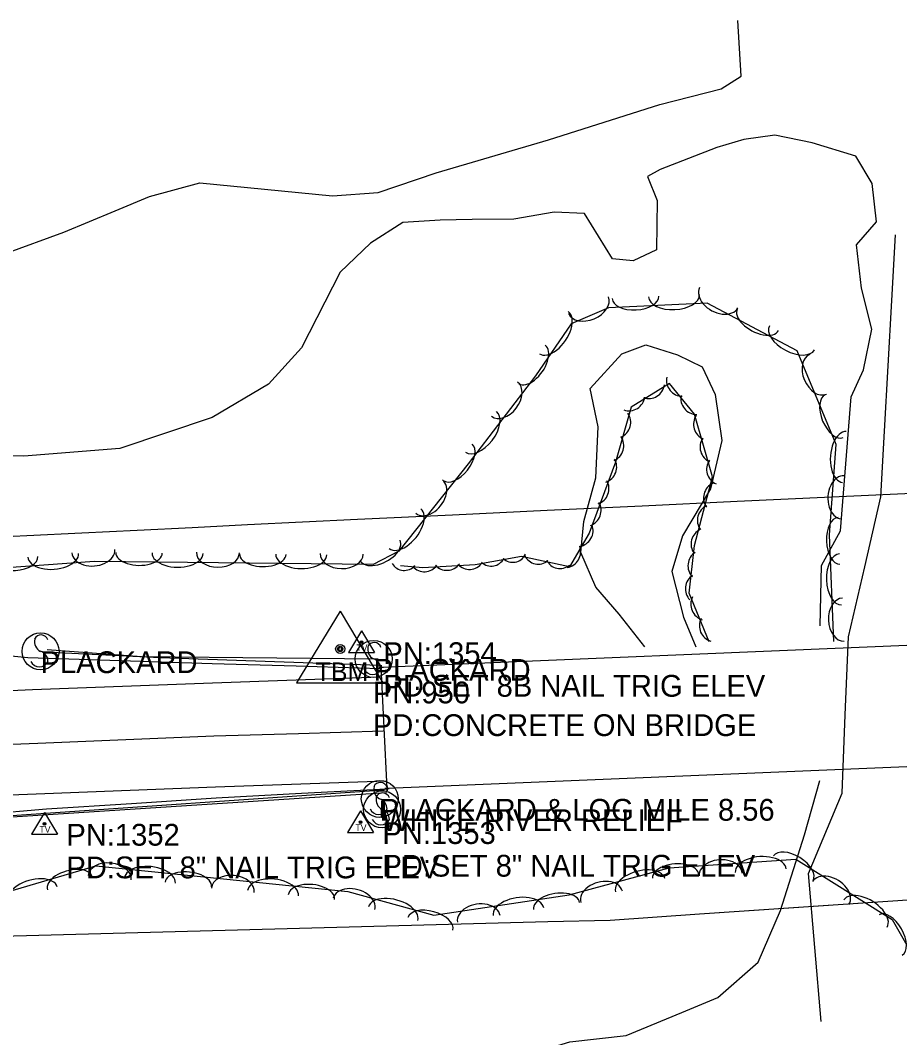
# Model space of a CAD drawing. Extents: x 1441650 to 1491889, y 345904 to 358319.
# Drawn here: x 1484999.3 to 1485201.2, y 346141.4 to 346374.9 of the extents above; entities that cross this region are included whole.
import ezdxf

# ---------------------------------------------------------------- set-up
doc = ezdxf.new("R2010")
doc.units = 0
for name, color, linetype in [('S_BRIDGE', 7, 'Continuous'), ('S_DITCHLINE', 7, 'Continuous'), ('S_EDGE_PAVEMENT', 7, 'Continuous'), ('S_GUARDRAIL', 7, 'Continuous'), ('S_MSC_PT_SYM', 7, 'Continuous'), ('S_PAVEMENT_CROWN', 7, 'Continuous'), ('S_PRIMARY_CTL', 7, 'Continuous'), ('S_PRIMARY_CTL_ANNOT', 7, 'Continuous'), ('S_RDW_PT_SYM', 7, 'Continuous'), ('S_SECONDARY_CTL', 7, 'Continuous'), ('S_SECONDARY_CTL_ANNOT', 7, 'Continuous'), ('S_SHOULDER', 7, 'Continuous'), ('S_SIGN', 7, 'Continuous'), ('S_SIGN_ANNOT', 7, 'Continuous'), ('S_STR_PT_SYM', 7, 'Continuous'), ('S_STREAM', 7, 'Continuous'), ('S_TREE', 7, 'Continuous')]:
    doc.layers.add(name, color=color, linetype=linetype)

msp = doc.modelspace()

# ---------------------------------------------------------------- linework, layer by layer
at = {"layer": 'S_BRIDGE'}
for p, q in [((1485082.16, 346226.4), (1485354.67, 346237.85)), ((1485083.51, 346198.53), (1485082.16, 346226.4)), ((1485355.95, 346209.92), (1485083.51, 346198.53))]:
    msp.add_line(p, q, dxfattribs=at)
at = {"layer": 'S_DITCHLINE'}
msp.add_lwpolyline([(1485183.19, 346145.08), (1485181.72, 346162.05), (1485180.25, 346179.02), (1485188.01, 346197.49), (1485188.74, 346215.45), (1485189.47, 346233.41), (1485193.19, 346249.49), (1485196.91, 346265.57), (1485197.75, 346280.59), (1485198.58, 346295.62), (1485199.42, 346310.64), (1485200.26, 346325.67)], dxfattribs=at)
at = {"layer": 'S_EDGE_PAVEMENT'}
for points in [[(1484895.41, 346216.71), (1484908.53, 346217.27), (1484921.65, 346217.82), (1484934.77, 346218.37), (1484947.89, 346218.93), (1484961.44, 346219.51), (1484975, 346220.1), (1484988.55, 346220.69), (1485002.1, 346221.27), (1485022.75, 346222.06), (1485043.39, 346222.85), (1485062.66, 346223.53), (1485081.94, 346224.2)], [(1484893.55, 346192.82), (1484907.27, 346193.38), (1484921, 346193.95), (1484934.73, 346194.51), (1484948.46, 346195.07), (1484962.58, 346195.67), (1484976.7, 346196.26), (1484990.83, 346196.85), (1485004.95, 346197.44), (1485024.53, 346198.21), (1485044.11, 346198.97), (1485063.7, 346199.66), (1485083.28, 346200.35)]]:
    msp.add_lwpolyline(points, dxfattribs=at)
at = {"layer": 'S_GUARDRAIL'}
for p, q in [((1485004.88, 346229.92), (1485031.41, 346228.61)), ((1485031.41, 346228.61), (1485081.77, 346226.89)), ((1484958.14, 346189.67), (1485082.76, 346198.26))]:
    msp.add_line(p, q, dxfattribs=at)
for points in [[(1485005.47, 346230.46), (1485027.08, 346228.85), (1485081.47, 346228.34)], [(1485083.38, 346197.55), (1484957.3, 346189.35), (1484933.32, 346186.15)]]:
    msp.add_lwpolyline(points, dxfattribs=at)
at = {"layer": 'S_MSC_PT_SYM'}
for points in [[(1485082.27, 346195.62), (1485082.27, 346195.67), (1485082.27, 346195.62), (1485082.22, 346195.62), (1485082.27, 346195.62), (1485082.27, 346195.57), (1485082.27, 346195.62), (1485082.32, 346195.62)], [(1485082.2, 346192.01), (1485082.2, 346192.06), (1485082.2, 346192.01), (1485082.15, 346192.01), (1485082.2, 346192.01), (1485082.2, 346191.96), (1485082.2, 346192.01), (1485082.25, 346192.01)]]:
    msp.add_lwpolyline(points, dxfattribs=at)
at = {"layer": 'S_PAVEMENT_CROWN'}
msp.add_lwpolyline([(1484893.25, 346204.66), (1484907.03, 346205.21), (1484920.81, 346205.77), (1484934.6, 346206.33), (1484948.38, 346206.88), (1484962.11, 346207.41), (1484975.84, 346207.94), (1484989.57, 346208.47), (1485003.3, 346208.99), (1485023.5, 346209.82), (1485043.7, 346210.65), (1485063.14, 346211.22), (1485082.58, 346211.78)], dxfattribs=at)
at = {"layer": 'S_PRIMARY_CTL'}
for p, q in [((1485072.74, 346239.31), (1485062.71, 346222.79)), ((1485072.74, 346239.31), (1485082.56, 346222.79)), ((1485062.71, 346222.79), (1485082.56, 346222.79))]:
    msp.add_line(p, q, dxfattribs=at)
for radius in [1.04, 0.609, 0.344]:
    msp.add_circle((1485072.74, 346230.61), radius, dxfattribs=at)
at = {"layer": 'S_RDW_PT_SYM'}
for points in [[(1485004.88, 346229.92), (1485004.88, 346229.97), (1485004.88, 346229.92), (1485004.83, 346229.92), (1485004.88, 346229.92), (1485004.88, 346229.87), (1485004.88, 346229.92), (1485004.93, 346229.92)], [(1485031.41, 346228.61), (1485031.41, 346228.66), (1485031.41, 346228.61), (1485031.36, 346228.61), (1485031.41, 346228.61), (1485031.41, 346228.56), (1485031.41, 346228.61), (1485031.46, 346228.61)], [(1485081.77, 346226.89), (1485081.77, 346226.94), (1485081.77, 346226.89), (1485081.72, 346226.89), (1485081.77, 346226.89), (1485081.77, 346226.84), (1485081.77, 346226.89), (1485081.82, 346226.89)], [(1485082.76, 346198.26), (1485082.76, 346198.31), (1485082.76, 346198.26), (1485082.71, 346198.26), (1485082.76, 346198.26), (1485082.76, 346198.21), (1485082.76, 346198.26), (1485082.81, 346198.26)]]:
    msp.add_lwpolyline(points, dxfattribs=at)
at = {"layer": 'S_SECONDARY_CTL'}
for p, q in [((1485077.66, 346234.75), (1485074.65, 346229.8)), ((1485077.66, 346234.75), (1485080.6, 346229.8)), ((1485074.65, 346229.8), (1485080.6, 346229.8)), ((1485004.87, 346193.05), (1485001.86, 346188.1)), ((1485004.87, 346193.05), (1485007.82, 346188.1)), ((1485077.44, 346193.44), (1485074.43, 346188.49)), ((1485077.44, 346193.44), (1485080.38, 346188.49)), ((1485001.86, 346188.1), (1485007.82, 346188.1)), ((1485074.43, 346188.49), (1485080.38, 346188.49))]:
    msp.add_line(p, q, dxfattribs=at)
for centre, radius in [((1485077.66, 346232.14), 0.311), ((1485077.66, 346232.14), 0.183), ((1485077.66, 346232.14), 0.103), ((1485004.87, 346190.44), 0.311), ((1485004.87, 346190.44), 0.183), ((1485004.87, 346190.44), 0.103), ((1485077.44, 346190.83), 0.311), ((1485077.44, 346190.83), 0.183), ((1485077.44, 346190.83), 0.103)]:
    msp.add_circle(centre, radius, dxfattribs=at)
at = {"layer": 'S_SHOULDER'}
for points in [[(1484894.73, 346226.38), (1484907.86, 346226.71), (1484921, 346227.03), (1484934.13, 346227.36), (1484947.27, 346227.69), (1484970.71, 346228.5), (1484994.16, 346229.31), (1485001.01, 346228.64), (1485022.19, 346227.95), (1485043.37, 346227.25), (1485062.65, 346226.7), (1485081.93, 346226.14)], [(1484894.11, 346183.51), (1484910.11, 346184.18), (1484926.11, 346184.85), (1484931.04, 346186.67), (1484948.42, 346189.16), (1484962.64, 346190.34), (1484976.87, 346191.52), (1484991.09, 346192.7), (1485005.31, 346193.88), (1485024.8, 346195.15), (1485044.28, 346196.42), (1485063.84, 346197.47), (1485083.4, 346198.52)]]:
    msp.add_lwpolyline(points, dxfattribs=at)
at = {"layer": 'S_SIGN'}
msp.add_line((1485082.2, 346192.01), (1485082.27, 346195.62), dxfattribs=at)
for centre in [(1485003.94, 346230.06), (1485080.43, 346228.31), (1485081.83, 346196.17), (1485082.36, 346193.78)]:
    msp.add_circle(centre, 4.24, dxfattribs=at)
for centre, radius, start, end in [((1485004.06, 346232.22), 1.62, 16.5258, 156.8957), ((1485005.1, 346232.31), 2.55, 167.1196, 241.9813), ((1485080.56, 346230.47), 1.62, 16.5258, 156.8957), ((1485003.24, 346227.78), 2.38, 358.6529, 73.7063), ((1485081.6, 346230.57), 2.55, 167.1196, 241.9813), ((1485003.68, 346228.66), 2.17, 204.641, 335.359), ((1485079.73, 346226.03), 2.38, 358.6529, 73.7063), ((1485080.17, 346226.92), 2.17, 204.641, 335.359), ((1485083, 346198.42), 2.55, 167.1196, 241.9813), ((1485081.96, 346198.32), 1.62, 16.5258, 156.8957), ((1485083.52, 346196.03), 2.55, 167.1196, 241.9813), ((1485082.48, 346195.93), 1.62, 16.5258, 156.8957), ((1485081.13, 346193.89), 2.38, 358.6529, 73.7063), ((1485081.57, 346194.77), 2.17, 204.641, 335.359), ((1485082.09, 346192.38), 2.17, 204.641, 335.359), ((1485081.65, 346191.5), 2.38, 358.6529, 73.7063)]:
    msp.add_arc(centre, radius, start, end, dxfattribs=at)
at = {"layer": 'S_STR_PT_SYM'}
for points in [[(1485082.16, 346226.4), (1485082.16, 346226.9), (1485082.16, 346226.4), (1485081.66, 346226.4), (1485082.16, 346226.4), (1485082.16, 346225.9), (1485082.16, 346226.4), (1485082.66, 346226.4)], [(1485083.51, 346198.53), (1485083.51, 346199.03), (1485083.51, 346198.53), (1485083.01, 346198.53), (1485083.51, 346198.53), (1485083.51, 346198.03), (1485083.51, 346198.53), (1485084.01, 346198.53)]]:
    msp.add_lwpolyline(points, dxfattribs=at)
at = {"layer": 'S_STREAM'}
for points in [[(1484783.64, 346325.71), (1484832.54, 346324.48), (1484864.34, 346319.97), (1484874.75, 346318.14), (1484898.84, 346317.96), (1484935.29, 346316.19), (1484950.65, 346317.01), (1484984.15, 346319.08), (1484995.87, 346321.44), (1485009.32, 346326.31), (1485021.1, 346331.2), (1485028.98, 346334.47), (1485040.54, 346337.65), (1485055.37, 346336.18), (1485070.97, 346334.67), (1485081.49, 346335.41), (1485094.82, 346339.94), (1485120.61, 346347.49), (1485146.12, 346355.59), (1485160.19, 346359.23), (1485164.83, 346362.13), (1485164.04, 346374.95)], [(1485182.98, 346235.9), (1485183.28, 346249.76), (1485187.65, 346257.71), (1485190.08, 346288.48), (1485192.9, 346294.73), (1485194.85, 346304.01), (1485192.46, 346313.46), (1485191.33, 346323.42), (1485195.9, 346328.65), (1485194.88, 346337.48), (1485191.14, 346343.73), (1485181.16, 346346.8), (1485172.56, 346348.61), (1485165.41, 346347.57), (1485159.22, 346345.75), (1485146.19, 346340.7), (1485143.35, 346339.1), (1485145.54, 346333.55), (1485145.39, 346322.22), (1485140.01, 346319.73), (1485135.28, 346320.18), (1485128.86, 346330.59), (1485121.91, 346330.88), (1485112.64, 346329.32), (1485103.07, 346329.2), (1485095.71, 346329.1), (1485087.13, 346328.52), (1485079.69, 346323.79), (1485072.71, 346317.12), (1485063.88, 346299.75), (1485056.29, 346291.39), (1485043.35, 346283.73), (1485022.12, 346276.61), (1485000.12, 346274.91), (1484981.08, 346275.13)], [(1485142.69, 346231.09), (1485136.77, 346238.57), (1485131.44, 346244.82), (1485127.98, 346252.79), (1485128.66, 346259.9), (1485131.47, 346269.91), (1485132.02, 346281.58), (1485130.13, 346290.45), (1485137.44, 346298.37), (1485142.95, 346300.47), (1485150.19, 346298.13), (1485155.83, 346295.37), (1485158.82, 346289.03), (1485160.41, 346278.49), (1485157.81, 346267.41), (1485151.37, 346256.61), (1485148.89, 346248.38), (1485151.55, 346237.91), (1485154.39, 346231.08)], [(1484898.26, 346137.64), (1484942.56, 346138.96), (1484968.07, 346133.15), (1484988.18, 346127.3), (1485008.71, 346125.5), (1485025.73, 346129.13), (1485042.21, 346129.22), (1485058.61, 346127.11), (1485076.48, 346125.79), (1485086.17, 346125.19), (1485099.83, 346130.47), (1485117.98, 346138.09), (1485125.48, 346140.4), (1485138.42, 346141.85), (1485151.19, 346147.14), (1485159.46, 346150.57), (1485168.69, 346158.7), (1485173.82, 346170.56), (1485179.4, 346187.9), (1485182.89, 346200.41)]]:
    msp.add_lwpolyline(points, dxfattribs=at)
at = {"layer": 'S_TREE'}
for points in [[(1485186.08, 346232.29), (1485185.11, 346256.78), (1485186.62, 346277.53), (1485177.66, 346299.04), (1485157.04, 346309.97), (1485134.39, 346308.92), (1485125.78, 346305.29), (1485117.6, 346293.34), (1485102.11, 346273.08), (1485086.23, 346253.06), (1485080.3, 346250), (1485016.29, 346250.68), (1484913.59, 346243.29), (1484832.68, 346245.44), (1484779.82, 346234.76), (1484747.54, 346245.3)], [(1485157.49, 346232.24), (1485152.85, 346243.42), (1485154.12, 346254.38), (1485158.25, 346270.14), (1485154.08, 346284.54), (1485148.38, 346291.56), (1485139.57, 346286.16), (1485135.94, 346273.53), (1485129.88, 346257.18), (1485125.38, 346249.44), (1485114.36, 346251.85), (1485103.75, 346249.92), (1485091.71, 346249.27), (1485086.56, 346249.73)], [(1484886.86, 346250.98), (1484899.52, 346251.61), (1484912.18, 346252.24), (1484924.84, 346252.87), (1484937.49, 346253.5), (1484950.15, 346254.13), (1484962.81, 346254.76), (1484975.47, 346255.39), (1484988.13, 346256.02), (1485000.79, 346256.64), (1485013.44, 346257.27), (1485026.1, 346257.9), (1485038.76, 346258.53), (1485051.42, 346259.16), (1485064.08, 346259.79), (1485076.74, 346260.42), (1485098.52, 346261.44), (1485120.31, 346262.47), (1485142.1, 346263.49), (1485163.89, 346264.52), (1485185.67, 346265.54), (1485207.46, 346266.56)], [(1484886.86, 346250.98), (1484899.52, 346251.61), (1484912.18, 346252.24), (1484924.83, 346252.87), (1484937.49, 346253.5), (1484950.15, 346254.13), (1484962.81, 346254.76), (1484975.47, 346255.39), (1484988.13, 346256.02), (1485000.78, 346256.64), (1485013.44, 346257.27), (1485026.1, 346257.9), (1485038.76, 346258.53), (1485051.42, 346259.16), (1485064.08, 346259.79), (1485076.73, 346260.42), (1485098.52, 346261.44), (1485120.31, 346262.47), (1485142.1, 346263.49), (1485163.89, 346264.52), (1485185.67, 346265.54), (1485207.46, 346266.56)], [(1484817.72, 346165.12), (1484883.58, 346164.29), (1484938.94, 346167.52), (1484985.66, 346171.69), (1485016.63, 346180.8), (1485074.5, 346174.92), (1485094.24, 346169.48), (1485125.31, 346174.16), (1485148.26, 346180.38), (1485177.38, 346182.37), (1485199.53, 346168.5), (1485206.74, 346155.77)], [(1484892.24, 346161.95), (1484906.51, 346162.33), (1484920.77, 346162.71), (1484935.03, 346163.08), (1484949.3, 346163.46), (1484963.56, 346163.84), (1484977.82, 346164.22), (1484992.08, 346164.59), (1485006.35, 346164.97), (1485020.61, 346165.35), (1485034.87, 346165.72), (1485049.13, 346166.1), (1485063.4, 346166.48), (1485077.66, 346166.86), (1485091.92, 346167.23), (1485106.18, 346167.61), (1485120.45, 346167.99), (1485134.71, 346168.36), (1485155.22, 346169.75), (1485175.72, 346171.13), (1485196.23, 346172.51), (1485216.74, 346173.89)], [(1484892.25, 346161.95), (1484906.51, 346162.33), (1484920.77, 346162.71), (1484935.03, 346163.08), (1484949.3, 346163.46), (1484963.56, 346163.84), (1484977.82, 346164.22), (1484992.08, 346164.59), (1485006.35, 346164.97), (1485020.61, 346165.35), (1485034.87, 346165.72), (1485049.14, 346166.1), (1485063.4, 346166.48), (1485077.66, 346166.86), (1485091.92, 346167.23), (1485106.19, 346167.61), (1485120.45, 346167.99), (1485134.71, 346168.36), (1485155.22, 346169.75), (1485175.73, 346171.13), (1485196.23, 346172.51), (1485216.74, 346173.89)]]:
    msp.add_lwpolyline(points, dxfattribs=at)
for centre, major_axis, ratio, start_param, end_param in [((1485159.67, 346311.27), (4.38, -2.32), 0.68514, 3.141602, 6.283195), ((1485129.75, 346309.55), (4.57, 1.92), 0.685477, 3.141758, 6.28335), ((1485140.55, 346311.33), (5.34, 0.25), 0.540649, 3.141593, 6.283185), ((1485149.41, 346311.74), (5.86, 0.27), 0.550029, 3.141593, 6.283185), ((1485168.65, 346306.21), (4.72, -2.5), 0.540565, 3.141598, 6.283191), ((1485121.8, 346303.24), (3.31, 4.83), 0.551081, 3.141188, 6.282781), ((1485176.49, 346302.06), (5.18, -2.75), 0.549943, 3.141599, 6.283191), ((1485116.8, 346295.94), (3.01, 4.4), 0.541684, 3.141201, 6.282794), ((1485182.47, 346293.67), (1.91, -4.57), 0.68511, 3.141593, 6.283185), ((1485151.3, 346292.27), (2.3, -2.83), 0.991844, 3.825789, 5.598989), ((1485110.48, 346287.96), (3, 3.93), 0.686162, 3.141126, 6.282718), ((1485143.59, 346291.73), (3.11, 1.9), 0.995907, 3.825789, 5.598989), ((1485139.09, 346288.93), (3.11, 1.9), 0.995907, 3.825789, 5.598989), ((1485154.6, 346288.08), (2.3, -2.83), 0.991844, 3.825789, 5.598989), ((1485186.2, 346284.06), (2.06, -4.93), 0.540541, 3.141593, 6.283185), ((1485105.08, 346280.46), (3.56, 4.66), 0.550763, 3.141308, 6.2829), ((1485135.86, 346282.64), (0.99, 3.51), 0.98704, 3.822053, 5.595253), ((1485157.47, 346282.15), (1.14, -3.46), 0.987319, 3.789348, 5.562548), ((1485188.54, 346274.7), (-0.42, -5.85), 0.550265, 3.141109, 6.282702), ((1485134.27, 346277.22), (0.99, 3.51), 0.98704, 3.822053, 5.595253), ((1485158.98, 346276.93), (1.14, -3.46), 0.987319, 3.789348, 5.562548), ((1485099.71, 346273.47), (3.3, 4.16), 0.544197, 3.141, 6.282592), ((1485132.63, 346272.36), (1.27, 3.42), 0.987617, 3.825789, 5.598989), ((1485160.49, 346271.84), (1.14, -3.46), 0.987319, 3.789348, 5.562548), ((1485093.15, 346265.61), (3.06, 3.86), 0.689744, 3.140583, 6.282176), ((1485130.86, 346267.39), (1.27, 3.42), 0.987617, 3.825789, 5.598989), ((1485159.78, 346265.33), (-0.92, -3.52), 0.986886, 3.825789, 5.598989), ((1485188.13, 346265.45), (-0.36, -4.94), 0.685541, 3.1408, 6.282393), ((1485129.05, 346262.4), (1.27, 3.42), 0.987617, 3.825789, 5.598989), ((1485087.64, 346258.24), (3.62, 4.57), 0.553638, 3.14098, 6.282573), ((1485158.36, 346260.19), (-0.92, -3.52), 0.986886, 3.825789, 5.598989), ((1485187.29, 346255.44), (0.21, -5.34), 0.540583, 3.141593, 6.283185), ((1485127.21, 346257.77), (1.74, 3.2), 0.989354, 3.795541, 5.568742), ((1485156.9, 346254.73), (-0.92, -3.52), 0.986886, 3.825789, 5.598989), ((1485081.93, 346253.22), (4.56, 2.35), 0.563761, 3.142491, 6.284084), ((1485006.83, 346252.13), (5.85, 0.42), 0.550034, 3.141612, 6.283205), ((1485016.05, 346253.05), (4.94, 0.36), 0.685253, 3.141625, 6.283218), ((1485026.54, 346252.69), (5.34, -0.06), 0.540788, 3.141857, 6.28345), ((1485035.4, 346252.6), (5.87, -0.06), 0.55017, 3.141865, 6.283458), ((1485044.66, 346252.76), (4.95, -0.05), 0.685423, 3.14204, 6.283632), ((1485054.96, 346252.39), (5.34, -0.06), 0.540788, 3.141857, 6.28345), ((1485063.82, 346252.29), (5.87, -0.06), 0.55017, 3.141865, 6.283458), ((1485073.08, 346252.45), (4.95, -0.05), 0.685423, 3.14204, 6.283632), ((1485112.34, 346254.14), (-0.33, 3.63), 0.925795, 2.337758, 4.110959), ((1485124.35, 346252.9), (1.74, 3.2), 0.989354, 3.795541, 5.568742), ((1485156.19, 346249.71), (-0.42, -3.62), 0.986266, 3.825789, 5.598989), ((1485187.64, 346246.58), (0.23, -5.86), 0.549962, 3.141593, 6.283185), ((1484997.99, 346251.49), (5.33, 0.38), 0.540654, 3.141612, 6.283204), ((1485087.47, 346252.28), (0.2, 3.64), 0.935436, 2.224605, 3.997805), ((1485097.24, 346252.31), (0.02, 3.64), 0.978219, 2.312466, 4.085666), ((1485102.45, 346252.51), (0.02, 3.64), 0.978219, 2.312466, 4.085666), ((1485107.38, 346253.25), (-0.33, 3.63), 0.925795, 2.337758, 4.110959), ((1485118.26, 346253.72), (-0.34, -3.63), 0.962921, 5.28078, 7.053981), ((1485123.24, 346252.7), (-0.34, -3.63), 0.962921, 5.28078, 7.053981), ((1485092.08, 346251.96), (0.02, 3.64), 0.978219, 2.312466, 4.085666), ((1485155.61, 346244.44), (-0.42, -3.62), 0.986266, 3.825789, 5.598989), ((1485156.86, 346240.81), (1.4, -3.36), 0.98834, 3.825789, 5.598989), ((1485188.26, 346237.34), (0.2, -4.95), 0.685164, 3.141593, 6.283185), ((1485158.84, 346235.85), (1.4, -3.36), 0.98834, 3.825789, 5.598989), ((1485160.09, 346178.81), (-4.94, -0.34), 0.684434, 3.139425, 6.281018), ((1485169.31, 346179.7), (-5.85, -0.4), 0.549377, 3.140268, 6.281861), ((1485176.79, 346180.24), (-4.53, 2.84), 0.540175, 3.14144, 6.283032), ((1485010.64, 346176.83), (-5.13, -1.51), 0.539795, 3.141657, 6.28325), ((1485019.81, 346178.08), (-4.93, 0.5), 0.684219, 3.14183, 6.283422), ((1485029.05, 346177.41), (-5.84, 0.59), 0.549203, 3.141737, 6.28333), ((1485141.61, 346176.39), (-5.66, -1.54), 0.549707, 3.139529, 6.281122), ((1485149.8, 346178.37), (-5.33, -0.37), 0.540008, 3.140309, 6.281902), ((1485002.14, 346174.33), (-5.63, -1.65), 0.549159, 3.141659, 6.283252), ((1485037.87, 346176.51), (-5.32, 0.54), 0.539838, 3.141733, 6.283326), ((1485048.09, 346175.21), (-4.93, 0.5), 0.684219, 3.14183, 6.283422), ((1485057.33, 346174.53), (-5.84, 0.59), 0.549203, 3.141737, 6.28333), ((1485132.75, 346173.72), (-4.78, -1.31), 0.684845, 3.138214, 6.279807), ((1485185.38, 346174.55), (-4.2, 2.63), 0.684646, 3.141334, 6.282927), ((1485066.15, 346173.64), (-5.32, 0.54), 0.539838, 3.141733, 6.283326), ((1485075.92, 346172.06), (-4.78, 1.31), 0.684399, 3.140667, 6.28226), ((1485084.91, 346169.85), (-5.66, 1.56), 0.549348, 3.141027, 6.28262), ((1485113.67, 346170.27), (-5.8, -0.88), 0.549172, 3.141108, 6.282701), ((1485122.44, 346171.59), (-5.29, -0.8), 0.539807, 3.141123, 6.282716), ((1485193.37, 346169.86), (-4.97, 3.11), 0.549546, 3.141435, 6.283028), ((1485093.46, 346167.49), (-5.15, 1.42), 0.53998, 3.141045, 6.282637), ((1485104.56, 346168.63), (-4.9, -0.74), 0.68418, 3.1408, 6.282393), ((1485199.13, 346164.91), (-2.64, 4.65), 0.540617, 3.141413, 6.283005)]:
    msp.add_ellipse(centre, major_axis=major_axis, ratio=ratio, start_param=start_param, end_param=end_param, dxfattribs=at)

# ---------------------------------------------------------------- texts
at = {"layer": 'S_PRIMARY_CTL'}
msp.add_text('TBM', height=4.287, rotation=360, dxfattribs=at).set_placement((1485067.09, 346223.22))
at = {"layer": 'S_PRIMARY_CTL_ANNOT'}
for s, p in [('PN:950', (1485080.24, 346218.11)), ('PD:CONCRETE ON BRIDGE', (1485080.24, 346210.61))]:
    msp.add_text(s, height=5, dxfattribs=at).set_placement(p)
at = {"layer": 'S_SECONDARY_CTL'}
for p in [(1485076.45, 346230.13), (1485003.67, 346188.43), (1485076.23, 346188.82)]:
    msp.add_text('TV', height=1.5, rotation=360, dxfattribs=at).set_placement(p)
at = {"layer": 'S_SECONDARY_CTL_ANNOT'}
for s, p in [('PN:1354', (1485082.66, 346227.14)), ('PD:SET 8B NAIL TRIG ELEV', (1485082.66, 346219.64)), ('PN:1352', (1485009.87, 346185.44)), ('PN:1353', (1485082.44, 346185.83)), ('PD:SET 8" NAIL TRIG ELEV', (1485009.87, 346177.94)), ('PD:SET 8" NAIL TRIG ELEV', (1485082.44, 346178.33))]:
    msp.add_text(s, height=5, dxfattribs=at).set_placement(p)
at = {"layer": 'S_SIGN_ANNOT'}
for s, p in [('PLACKARD', (1485003.94, 346225.06)), ('PLACKARD', (1485080.43, 346223.31)), ('PLACKARD & LOG MILE 8.56', (1485081.83, 346191.17)), ('WHITE RIVER RELIEF', (1485082.36, 346188.78))]:
    msp.add_text(s, height=5, dxfattribs=at).set_placement(p)

doc.saveas('drawing.dxf')
